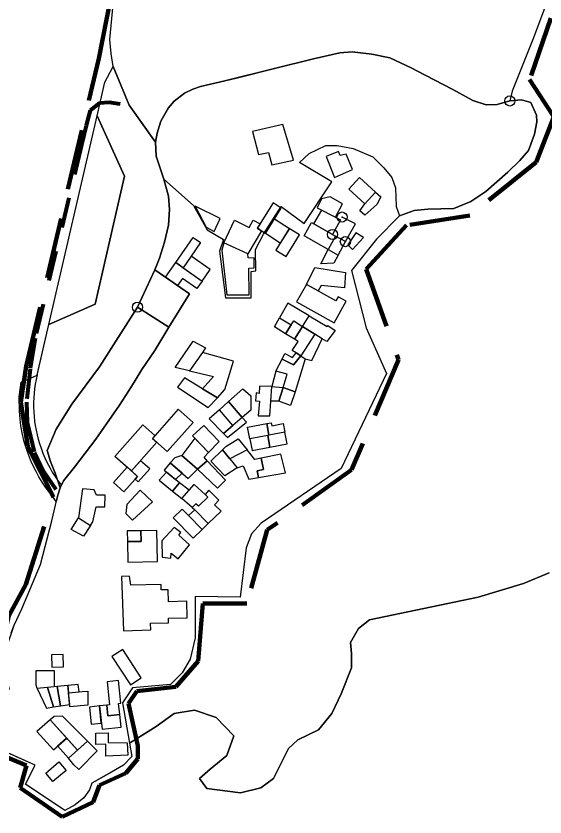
# Model space of a CAD drawing. Extents: x 645880 to 658994, y 884400 to 894744.
# Drawn here: x 654146.6 to 654408.2, y 890517.1 to 890913.2 of the extents above; entities that cross this region are included whole.
import ezdxf

# ---------------------------------------------------------------- set-up
doc = ezdxf.new("R2010")
doc.units = 0
doc.header["$LTSCALE"] = 10
doc.header["$PDMODE"] = 32
doc.header["$PDSIZE"] = 5
doc.linetypes.add('MEDIUM_DASHED', pattern=[4.5, 3, -1.5])
doc.linetypes.add('SHORT_DASHED', pattern=[2.7, 1.5, -1.2])
for name, color, linetype, lineweight in [('1', 7, 'Continuous', 25), ('12', 7, 'Continuous', 25), ('13', 7, 'Continuous', 25), ('15', 7, 'MEDIUM_DASHED', 100), ('16', 7, 'Continuous', 25), ('17', 7, 'Continuous', 25), ('41', 7, 'Continuous', 40), ('5', 7, 'Continuous', 25), ('9', 7, 'Continuous', 25)]:
    doc.layers.add(name, color=color, linetype=linetype, lineweight=lineweight)

msp = doc.modelspace()

# ---------------------------------------------------------------- linework, layer by layer
at = {"layer": '1'}
for p, q in [((654390.8, 890871.21), (654396.53, 890871.83)), ((654201.05, 890690.54), (654202.72, 890689.07)), ((654201.05, 890690.54), (654202.72, 890689.07))]:
    msp.add_line(p, q, dxfattribs=at)
for points in [[(654221.89, 890867.65), (654224.83, 890871.13), (654229.9, 890875.14), (654234.09, 890877.1), (654237.86, 890878.34), (654249.79, 890881.12), (654256.04, 890882.71), (654274.42, 890887.18), (654293.64, 890891.99), (654306.81, 890895.09), (654312.86, 890895.55), (654322.62, 890894.31), (654331.45, 890892.61), (654341.98, 890887.55), (654348.96, 890883.92), (654362.59, 890876.94), (654372.51, 890871.36)], [(654372.51, 890871.36), (654379.17, 890869.35), (654384.6, 890869.5), (654390.8, 890871.21)], [(654396.53, 890871.83), (654401.25, 890870.39), (654403.97, 890864.23)], [(654217.53, 890793.45), (654219.99, 890801.35), (654221.96, 890809.72), (654222.45, 890817.6), (654222.05, 890824.07), (654219.73, 890832.45), (654215.82, 890843.86), (654215.56, 890850.9), (654216.32, 890855.24), (654218.15, 890861.15), (654221.89, 890867.65)], [(654403.97, 890864.23), (654404.13, 890860.82), (654403.04, 890854.77), (654400.01, 890846.65)], [(654400.01, 890846.65), (654395.76, 890841.74), (654389.87, 890836.01), (654378.86, 890826.45)], [(654378.86, 890826.45), (654371.59, 890821.43), (654363.09, 890817.98)], [(654363.09, 890817.98), (654350.2, 890817.71), (654343.54, 890817.09), (654336.25, 890814.46), (654324.94, 890802.82), (654312.54, 890787.32), (654319.73, 890759), (654329.74, 890736.47), (654307.44, 890689.48), (654267.77, 890662.35)], [(654309.46, 890801.62), (654314.42, 890810.47), (654307.81, 890813.8)], [(654164.31, 890663.48), (654167.2, 890676.3), (654168.33, 890679.83), (654170.14, 890683.27), (654175.56, 890690.1), (654186.1, 890703.89), (654197.73, 890720.83), (654203.77, 890729.94), (654208.88, 890738.31), (654215.23, 890747.78), (654222.2, 890759.25), (654232.38, 890775.77), (654215.23, 890787.74), (654217.53, 890793.45)], [(654144.11, 890608.07), (654145.66, 890611.95), (654149.52, 890620.1), (654158.67, 890641.88), (654164.31, 890663.48)], [(654267.77, 890662.35), (654263.12, 890657.08), (654260.33, 890650.25), (654257.47, 890625.85), (654235.25, 890626.18), (654235.25, 890605.65)], [(654235.25, 890605.65), (654232.74, 890595.19), (654228.71, 890588.38), (654222.98, 890582.64), (654204.21, 890580.98), (654199.17, 890573.46), (654202.66, 890553.53), (654203.81, 890547.02)], [(654184.07, 890533.76), (654182.85, 890530.54), (654180.04, 890526.47), (654175.88, 890523.1), (654170.75, 890520.27), (654151.22, 890533.37), (654156.04, 890542.7), (654135.61, 890551.82), (654120.2, 890558.01), (654081.73, 890570.35), (654112.31, 890602.06), (654113.68, 890600.96), (654125.2, 890590.08), (654132.38, 890583.96)], [(654203.81, 890547.02), (654199.74, 890542.63), (654193.85, 890539.22), (654184.07, 890533.76)]]:
    msp.add_lwpolyline(points, dxfattribs=at)
for points in [[(654263.58, 890856.08), (654266.44, 890844.65), (654271.42, 890845.75), (654273.07, 890839.57), (654283.88, 890841.99), (654278.51, 890859.61)], [(654299.94, 890843.68), (654304.11, 890833.36), (654313, 890837.37), (654309.94, 890844.88), (654306.86, 890844.23), (654306, 890846.13)], [(654319.04, 890820.25), (654311.22, 890827.58), (654316.52, 890833.37), (654324.43, 890826.17)], [(654316.6, 890816.79), (654319.04, 890820.25), (654324.43, 890826.17), (654326.98, 890823.79), (654324.99, 890819.96), (654319.14, 890814.77)], [(654295.45, 890818.35), (654304.6, 890813.65), (654308.03, 890820.33), (654301.91, 890823.73), (654297.74, 890822.82)], [(654235.19, 890819.17), (654240.6, 890808.83), (654244.64, 890806.67), (654247.6, 890813.03)], [(654273.69, 890820.76), (654265.93, 890808.38), (654269.91, 890805.73), (654277.7, 890818.25)], [(654307.01, 890812.4), (654303.09, 890805.19), (654293.9, 890810.4), (654297.76, 890817.19)], [(654269.91, 890805.73), (654274.45, 890812.97), (654281.78, 890808.09), (654277.24, 890800.84)], [(654261.19, 890795.56), (654249.34, 890801.08), (654254.56, 890812.27), (654261.85, 890808.67), (654263.84, 890812.27), (654267.29, 890810.47), (654265.87, 890808.26), (654267.94, 890807.04)], [(654292.75, 890811.06), (654304.66, 890804.29), (654300.97, 890797.79), (654289.06, 890804.56)], [(654275.12, 890797.44), (654280.15, 890794.3), (654286.77, 890804.92), (654281.75, 890808.05)], [(654314.72, 890805.99), (654310.74, 890800.08), (654312.99, 890797.76), (654318.43, 890803.68)], [(654225.55, 890791.31), (654234.21, 890803.69), (654237.86, 890801.14), (654233.14, 890794.38), (654229.21, 890788.75)], [(654249.34, 890801.08), (654248.39, 890797.49), (654250.77, 890775.36), (654261.84, 890775.36), (654261.67, 890788.55), (654264.32, 890788.68), (654264.39, 890793.45), (654261.34, 890793.57), (654261.19, 890795.56)], [(654300.97, 890797.79), (654305.93, 890794.97), (654309.46, 890801.62), (654304.66, 890804.29)], [(654303.75, 890790.99), (654297.27, 890790.58), (654300.97, 890797.79), (654305.93, 890794.97)], [(654233.14, 890794.38), (654229.21, 890788.75), (654238.65, 890782.15), (654242.58, 890787.79)], [(654238.65, 890782.15), (654236.03, 890778.4), (654228.87, 890783.41), (654226.43, 890779.92), (654220.49, 890784.07), (654225.55, 890791.31)], [(654290.21, 890780.51), (654294.41, 890788.85), (654309.52, 890786.39), (654309.11, 890778.75), (654297.52, 890779.91), (654296.03, 890777.25)], [(654290.21, 890780.51), (654285.35, 890771.84), (654303.91, 890761.55), (654309.82, 890772.2), (654305.85, 890774.4), (654304.72, 890772.38)], [(654288.28, 890759.67), (654291.63, 890764.95), (654281.08, 890771.26), (654276.92, 890764.02), (654282.63, 890760.41), (654283.91, 890762.43)], [(654276.92, 890764.02), (654282.63, 890760.41), (654279.9, 890756.1), (654274.34, 890759.54)], [(654288.28, 890759.67), (654284.23, 890753.42), (654279.9, 890756.1), (654282.63, 890760.41), (654283.91, 890762.43)], [(654304.36, 890757.64), (654300.25, 890752.24), (654298, 890753.53), (654294.42, 890755.79), (654288.28, 890759.67), (654291.63, 890764.95), (654300.39, 890759.7), (654300.78, 890760.08)], [(654294.42, 890755.79), (654287.4, 890745.12), (654285.14, 890746.62), (654283.15, 890747.78), (654286.07, 890752.28), (654284.23, 890753.42), (654288.28, 890759.67)], [(654289.65, 890743.62), (654292.83, 890742.85), (654298, 890753.53), (654294.42, 890755.79), (654287.4, 890745.12)], [(654232.41, 890737.69), (654225.22, 890739.35), (654234.23, 890752.33), (654240.33, 890749.12), (654238.74, 890746.81)], [(654232.41, 890737.69), (654244.17, 890734.97), (654238.87, 890728.8), (654246.18, 890724.43), (654249.87, 890728.42), (654254.11, 890742.58), (654238.74, 890746.81)], [(654283.84, 890740.67), (654278.21, 890743.58), (654279.57, 890746.23), (654283.29, 890744.31), (654285.14, 890746.62), (654287.4, 890745.12)], [(654278.21, 890743.58), (654283.84, 890740.67), (654287.4, 890745.12), (654289.65, 890743.62), (654284.61, 890727.33), (654278.65, 890729.52), (654280.7, 890736.15), (654275.07, 890737.49)], [(654229.86, 890734.2), (654226.46, 890729.64), (654241.66, 890719.54), (654246.18, 890724.43), (654238.87, 890728.8)], [(654275.07, 890737.49), (654273.08, 890729.9), (654278.65, 890729.52), (654280.7, 890736.15)], [(654267, 890730.19), (654266.83, 890726.58), (654265.27, 890726.82), (654265.03, 890722.96), (654267, 890722.72), (654266.34, 890715.49), (654272.17, 890715.49), (654273.08, 890729.9)], [(654276.52, 890722.7), (654272.63, 890722.79), (654273.08, 890729.9), (654278.65, 890729.52)], [(654251.69, 890722.52), (654258.74, 890728.87), (654262.71, 890725.4), (654262.71, 890718.32), (654258.47, 890714.72)], [(654278.65, 890729.52), (654284.61, 890727.33), (654282.36, 890720.64), (654276.52, 890722.7)], [(654253.8, 890710.75), (654247.22, 890718.5), (654251.69, 890722.52), (654258.47, 890714.72)], [(654226.77, 890718.7), (654214.05, 890704.3), (654221.41, 890697.8), (654234.13, 890712.2)], [(654253.8, 890710.75), (654247.22, 890718.5), (654242.17, 890713.95), (654249.13, 890706.79)], [(654253.8, 890710.75), (654249.13, 890706.79), (654251.18, 890704.69), (654260.59, 890712.28), (654258.47, 890714.72)], [(654201.99, 890689.66), (654195.51, 890695.38), (654209.32, 890711.02), (654215.31, 890705.73), (654214.05, 890704.3), (654216.2, 890702.4), (654203.66, 890688.19)], [(654241.78, 890697.37), (654247.11, 890702.79), (654239.42, 890710.64), (654233.83, 890705.6)], [(654271.04, 890705.74), (654262.21, 890704.06), (654261.12, 890709.81), (654270.55, 890711.6), (654271.64, 890705.86)], [(654279.58, 890707.37), (654271.64, 890705.86), (654270.55, 890711.6), (654272.81, 890712.03), (654273.09, 890710.56), (654278.76, 890711.65)], [(654279.58, 890707.37), (654271.64, 890705.86), (654271.04, 890705.74), (654272.14, 890700.01), (654280.68, 890701.65)], [(654228.61, 890695.92), (654236.35, 890689.12), (654241.12, 890693.24), (654239.66, 890695.05), (654241.78, 890697.37), (654235.03, 890704.48)], [(654248.69, 890698.7), (654250.35, 890700.37), (654256.44, 890704.1), (654260.87, 890698.62), (654252.26, 890694.25)], [(654271.04, 890705.74), (654262.21, 890704.06), (654263.31, 890698.31), (654272.14, 890700.01)], [(654248.69, 890698.7), (654252.26, 890694.25), (654255.99, 890689.78), (654249.89, 890685.78), (654243, 890692.98)], [(654252.26, 890694.25), (654255.99, 890689.78), (654258.87, 890690.77), (654261.75, 890684.17), (654266.55, 890684.98), (654265.88, 890688.29), (654268.97, 890688.91), (654267.84, 890694.57), (654264.66, 890693.94), (654260.87, 890698.62)], [(654222.86, 890692.24), (654231.72, 890684.44), (654236.35, 890689.12), (654228.61, 890695.92), (654225.09, 890694.66)], [(654267.84, 890694.57), (654268.97, 890688.91), (654265.88, 890688.29), (654266.55, 890684.98), (654279.9, 890687.25), (654277.52, 890696.51)], [(654203.69, 890688.22), (654206.72, 890685.54), (654205.48, 890684.14), (654207.01, 890682.79), (654212.69, 890689.22), (654208.13, 890693.25)], [(654225.49, 890683.92), (654228.69, 890687.11), (654222.86, 890692.24), (654219.85, 890688.64)], [(654241.12, 890693.24), (654236.35, 890689.12), (654246.15, 890679.74), (654250.26, 890683.59)], [(654201.54, 890690.11), (654194.77, 890682.43), (654199.95, 890677.87), (654205.48, 890684.14), (654206.72, 890685.54), (654203.21, 890688.64)], [(654227.4, 890682.31), (654221.01, 890687.69), (654217.33, 890683.68), (654223.96, 890678.26)], [(654227.4, 890682.31), (654223.96, 890678.26), (654228.61, 890674.66), (654232.14, 890678.63)], [(654227.4, 890682.31), (654223.96, 890678.26), (654228.61, 890674.66), (654232.14, 890678.63)], [(654183.38, 890661.18), (654184.55, 890662.97), (654186.27, 890670.42), (654190.52, 890670.42), (654190.65, 890676.21), (654186.36, 890676.27), (654185.22, 890678.94), (654179.38, 890679.43), (654177.53, 890665.02)], [(654200.81, 890667.1), (654204.19, 890663.84), (654214.12, 890672.94), (654208.04, 890678.68), (654201.35, 890671.59)], [(654200.81, 890667.1), (654204.19, 890663.84), (654214.12, 890672.94), (654208.04, 890678.68), (654201.35, 890671.59)], [(654232.14, 890678.63), (654234.66, 890681.46), (654240.1, 890676.57), (654241.37, 890675.23), (654236.79, 890670.79), (654235.5, 890671.95), (654233.74, 890670.17), (654228.61, 890674.66), (654234.66, 890681.46)], [(654241.37, 890675.23), (654236.79, 890670.79), (654235.5, 890671.95), (654233.74, 890670.17), (654235.01, 890669.06), (654241.69, 890662.15), (654248.06, 890668.31), (654244.74, 890671.43), (654246.86, 890673.74), (654241.95, 890678.63), (654240.1, 890676.57)], [(654231.95, 890666.1), (654228.82, 890669.33), (654224.37, 890665.01), (654234.19, 890654.89), (654238.64, 890659.21)], [(654235.01, 890669.06), (654231.95, 890666.1), (654238.63, 890659.2), (654241.69, 890662.17)], [(654177.53, 890665.02), (654183.38, 890661.18), (654179.88, 890655.88), (654173.92, 890659.22)], [(654201.62, 890658.54), (654201.68, 890653.26), (654208.4, 890653.34), (654208.34, 890658.62)], [(654208.34, 890658.62), (654208.4, 890653.34), (654201.68, 890653.26), (654201.8, 890643.18), (654216.47, 890643.35), (654216.29, 890658.71)], [(654224.76, 890660.27), (654218.73, 890653.71), (654218.82, 890645.61), (654223.11, 890645.03), (654223.37, 890647.54), (654226.69, 890644.71), (654232.39, 890651.71), (654227.15, 890656.47), (654228.15, 890657.69)], [(654198.82, 890636.05), (654199.69, 890609.21), (654213.23, 890609.56), (654213.15, 890612.89), (654222.05, 890613.12), (654221.99, 890615.36), (654231.24, 890615.61), (654231.02, 890623.8), (654221.98, 890623.56), (654221.82, 890629.46), (654218.44, 890629.37), (654218.37, 890632.08), (654203.28, 890631.69), (654202.71, 890636.12)], [(654194, 890596.37), (654203.14, 890582.35), (654208.54, 890585.87), (654199.4, 890599.89)], [(654164.12, 890597.23), (654164.25, 890591.19), (654170.09, 890591.32), (654169.96, 890597.36)], [(654165.41, 890581.47), (654157.04, 890580.6), (654156.53, 890582.33), (654156.53, 890589.6), (654165.41, 890589.47)], [(654191.59, 890583.86), (654192.87, 890572.47), (654191.46, 890572.4), (654192.04, 890567.09), (654197.84, 890567.72), (654197.24, 890573.17), (654198.48, 890573.31), (654197.22, 890584.49)], [(654162.19, 890581.13), (654157.04, 890580.6), (654161.7, 890570.96), (654165.14, 890571.47)], [(654162.19, 890581.13), (654165.14, 890571.47), (654168.59, 890571.97), (654166.99, 890581.63)], [(654166.99, 890581.63), (654168.59, 890571.97), (654173.12, 890572.63), (654172.19, 890582.17)], [(654172.19, 890582.17), (654172.56, 890578.4), (654177.8, 890578.92), (654177.29, 890582.6)], [(654172.56, 890578.4), (654179.33, 890579.06), (654182.11, 890579.25), (654182.07, 890572.29), (654173.23, 890571.47)], [(654187.83, 890572), (654182.86, 890571.46), (654183.8, 890562.9), (654188.77, 890563.44)], [(654191.46, 890572.4), (654187.84, 890572), (654189.11, 890560.42), (654198.53, 890561.45), (654197.84, 890567.72), (654192.04, 890567.09)], [(654163.44, 890565.2), (654156.93, 890559.33), (654165.12, 890550.24), (654171.63, 890556.11)], [(654163.44, 890565.2), (654176.99, 890550.16), (654181.91, 890554.59), (654169.57, 890566.94), (654165.46, 890566.81)], [(654167.13, 890552.22), (654172.57, 890546.18), (654176.99, 890550.16), (654171.55, 890556.2)], [(654185.97, 890558.54), (654192.12, 890558.7), (654192.17, 890553.9), (654201.6, 890553.7), (654201.87, 890547.64), (654191.05, 890547.23), (654190.92, 890553.02), (654186.11, 890552.92)], [(654175.13, 890542.84), (654172.57, 890546.18), (654181.91, 890554.59), (654186.67, 890549.83), (654177.64, 890540.56)], [(654161.24, 890538.82), (654167.74, 890544.32), (654171.33, 890540.07), (654164.83, 890534.57)]]:
    msp.add_lwpolyline(points, close=True, dxfattribs=at)
for p in [(654390.8, 890871.21), (654307.81, 890813.8), (654303.09, 890805.19), (654309.46, 890801.62)]:
    msp.add_point(p, dxfattribs=at)
at = {"layer": '12'}
msp.add_lwpolyline([(654200.29, 890834.06), (654185.64, 890770.71), (654162.78, 890760.6), (654186.67, 890863.9)], close=True, dxfattribs=at)
for points in [[(654174.12, 890721.2), (654187.93, 890739.66), (654187.93, 890739.66), (654206.67, 890769.2), (654222.2, 890759.25), (654215.23, 890747.78), (654208.88, 890738.31), (654203.77, 890729.94), (654197.73, 890720.83), (654186.1, 890703.89), (654175.56, 890690.1), (654170.14, 890683.27)], [(654161.91, 890698.32), (654166.37, 890708.81), (654174.12, 890721.2)], [(654170.14, 890683.27), (654168.33, 890679.83), (654165.98, 890687.05), (654163.56, 890692.82), (654161.91, 890698.32)]]:
    msp.add_lwpolyline(points, dxfattribs=at)
at = {"layer": '13'}
for p, q in [((654206.67, 890769.2), (654187.93, 890739.66)), ((654149.25, 890732.12), (654149.18, 890732.18)), ((654166.48, 890673.11), (654162.81, 890678.06))]:
    msp.add_line(p, q, dxfattribs=at)
for points in [[(654216.32, 890855.24), (654215.56, 890850.9), (654202.59, 890869.12), (654194.7, 890888.26), (654193.71, 890894.64), (654193.05, 890901.65), (654194.7, 890918.88), (654197.32, 890939.8), (654199.62, 890942.98), (654204.23, 890951.92), (654223.32, 890949.41), (654224.86, 890955.4), (654231.03, 890959.39), (654240.29, 890967.87), (654245.95, 890975.36), (654293.14, 890975.36), (654293.28, 891007.67)], [(654420.24, 890950.06), (654402.15, 890901.58), (654391.96, 890876.06), (654390.8, 890871.21), (654384.6, 890869.5), (654379.17, 890869.35), (654372.51, 890871.36), (654362.59, 890876.94), (654348.96, 890883.92), (654341.98, 890887.55), (654331.45, 890892.61), (654322.62, 890894.31), (654312.86, 890895.55), (654306.81, 890895.09), (654293.64, 890891.99), (654274.42, 890887.18), (654249.79, 890881.12), (654237.86, 890878.34), (654234.09, 890877.1), (654229.9, 890875.14), (654224.83, 890871.13), (654221.89, 890867.65), (654218.15, 890861.15), (654216.32, 890855.24)], [(654149.8, 890706.22), (654149.01, 890710.55), (654148.61, 890713.8), (654148.36, 890717.91), (654148.2, 890724.91), (654149.18, 890732.18), (654149.25, 890732.12), (654157.04, 890735.62), (654162.78, 890760.6), (654185.64, 890770.71), (654200.29, 890834.06), (654186.67, 890863.9), (654190.49, 890880.45), (654194.7, 890888.26), (654202.59, 890869.12), (654215.56, 890850.9), (654215.82, 890843.86), (654219.73, 890832.45), (654222.05, 890824.07)], [(654222.05, 890824.07), (654222.45, 890817.6), (654221.96, 890809.72), (654219.99, 890801.35), (654217.53, 890793.45), (654215.23, 890787.74), (654206.67, 890769.2)], [(654187.93, 890739.66), (654174.12, 890721.2), (654166.37, 890708.81), (654161.91, 890698.32), (654163.56, 890692.82), (654165.98, 890687.05), (654168.33, 890679.83)], [(654151.71, 890699.2), (654150.67, 890702.59), (654149.8, 890706.22)], [(654154.27, 890692.33), (654152.67, 890696.35), (654151.71, 890699.2)], [(654158.68, 890684.06), (654157.94, 890685.29), (654156.49, 890687.87), (654154.27, 890692.33)], [(654162.81, 890678.06), (654161.2, 890680.27), (654159.59, 890682.63), (654158.68, 890684.06)], [(654168.33, 890679.83), (654167.2, 890676.3), (654166.48, 890673.11)]]:
    msp.add_lwpolyline(points, dxfattribs=at)
msp.add_point((654206.67, 890769.2), dxfattribs=at)
at = {"layer": '15'}
for points in [[(654440.63, 890997.22), (654400.59, 890881.84), (654412.61, 890863.41), (654403.8, 890840.97), (654370.96, 890814.53), (654339.73, 890809.72), (654319.71, 890788.08), (654335.73, 890743.21), (654312.5, 890688.72), (654270.86, 890659.08), (654260.73, 890622.62), (654238.97, 890622.62), (654236.72, 890594.06), (654225.56, 890581.5), (654206.31, 890579.27), (654202.13, 890573.13), (654206.87, 890552.24), (654206.87, 890545.76), (654200.85, 890538.82), (654187.9, 890532.8), (654184.66, 890524.47), (654169.4, 890517.07), (654148.58, 890531.41), (654151.82, 890542.52)], [(654151.82, 890542.52), (654120.09, 890555.69), (654076.98, 890570.23), (654112.59, 890606.79), (654131.8, 890589.45), (654137.89, 890585.23), (654138.82, 890599.29), (654143.04, 890616.63), (654151.47, 890632.1), (654165.04, 890675.18), (654152.49, 890700.29), (654148.99, 890722.18), (654151.55, 890740.01), (654187.59, 890892.26), (654198.8, 890949.95)]]:
    msp.add_lwpolyline(points, dxfattribs=at)
at = {"layer": '16'}
for points in [[(654157.03, 890735.67), (654162.78, 890760.6), (654186.67, 890863.9), (654190.49, 890880.45), (654194.7, 890888.26), (654193.71, 890894.64), (654193.05, 890901.65), (654194.7, 890918.88), (654197.32, 890939.8), (654199.62, 890942.98), (654204.23, 890951.92), (654191.63, 890959.55), (654164.07, 890949.87), (654153.98, 890978.35), (654177.43, 890985.94), (654185.16, 890982.22), (654173.32, 891002.95)], [(654164.31, 890663.48), (654167.2, 890676.3), (654168.33, 890679.83), (654169.02, 890681.13)], [(654143.33, 890580.16), (654142.26, 890585.06), (654141.64, 890592.1), (654142.09, 890601.25), (654145.66, 890611.95), (654149.52, 890620.1), (654158.67, 890641.88), (654164.31, 890663.48)], [(654410.31, 890637.9), (654397.53, 890632.61), (654375.21, 890625.74), (654321.41, 890614.57), (654315.97, 890610.28), (654311.97, 890603.41), (654312.54, 890597.97), (654312.54, 890590.81), (654307.39, 890577.92), (654302.81, 890568.19), (654296.23, 890560.17), (654285.92, 890555.3), (654281.34, 890551.01), (654277.62, 890543.28), (654273.9, 890536.12), (654267.61, 890531.54), (654257.59, 890529.07), (654241, 890531.15), (654237.37, 890536.16), (654242.56, 890540.66), (654250.85, 890547.4), (654254.31, 890557.26), (654245.49, 890566.25), (654234.78, 890569.88), (654224.76, 890568.32), (654215.81, 890561.89), (654202.66, 890553.53), (654203.81, 890547.02)], [(654180.04, 890526.47), (654175.88, 890523.1), (654170.75, 890520.27), (654151.22, 890533.37), (654156.04, 890542.7), (654137.26, 890551.08), (654126.37, 890519.34), (654097.54, 890530.53), (654101.74, 890543.49), (654106.73, 890553.93), (654111.21, 890560.89), (654081.73, 890570.35), (654112.31, 890602.06), (654113.68, 890600.96)], [(654203.81, 890547.02), (654199.74, 890542.63), (654184.07, 890533.76)], [(654184.07, 890533.76), (654182.85, 890530.54), (654180.04, 890526.47)]]:
    msp.add_lwpolyline(points, dxfattribs=at)
for centre, radius, start, end in [((654218.25, 890720.83), 63, 166.3715, 199.754), ((654218.27, 890719.99), 62.73, 199.0264, 218.2702)]:
    msp.add_arc(centre, radius, start, end, dxfattribs=at)
at = {"layer": '17'}
msp.add_lwpolyline([(654420.24, 890950.06), (654402.15, 890901.58), (654391.96, 890876.06), (654390.8, 890871.21), (654396.53, 890871.83), (654401.25, 890870.39), (654403.97, 890864.23), (654404.13, 890860.82), (654403.04, 890854.77), (654400.01, 890846.65), (654395.76, 890841.74), (654389.87, 890836.01), (654378.86, 890826.45), (654371.59, 890821.43), (654363.09, 890817.98), (654350.2, 890817.71), (654343.54, 890817.09), (654336.25, 890814.46), (654324.94, 890802.82), (654312.54, 890787.32), (654319.73, 890759), (654329.74, 890736.47), (654307.44, 890689.48), (654267.77, 890662.35), (654263.12, 890657.08), (654260.33, 890650.25), (654257.47, 890625.85), (654246.36, 890626.01), (654235.25, 890626.18), (654235.25, 890615.91), (654235.25, 890605.65), (654232.74, 890595.19), (654228.71, 890588.38), (654222.98, 890582.64), (654204.21, 890580.98), (654199.17, 890573.46), (654202.66, 890553.53), (654215.81, 890561.89), (654224.76, 890568.32), (654234.78, 890569.88), (654245.49, 890566.25), (654254.31, 890557.26), (654250.85, 890547.4), (654242.56, 890540.66), (654237.37, 890536.16), (654241, 890531.15), (654257.59, 890529.07), (654267.61, 890531.54), (654273.9, 890536.12), (654277.62, 890543.28), (654281.34, 890551.01), (654285.92, 890555.3), (654296.23, 890560.17), (654302.81, 890568.19), (654307.39, 890577.92), (654312.54, 890590.81), (654312.54, 890597.97), (654311.97, 890603.41), (654315.97, 890610.28), (654321.41, 890614.57), (654375.21, 890625.74), (654397.53, 890632.61), (654410.31, 890637.9)], dxfattribs=at)
at = {"layer": '41', "linetype": 'SHORT_DASHED', "lineweight": 80}
msp.add_lwpolyline([(654198.01, 890869.68), (654192.71, 890870.37), (654187.88, 890870.06), (654183.27, 890866.45), (654181.31, 890859.15), (654178.99, 890849.47), (654155.98, 890753.94), (654153.54, 890738.72), (654151.72, 890722.29), (654152.02, 890712.24), (654155.67, 890697.33), (654160.24, 890687.89), (654166.32, 890679.06)], dxfattribs=at)
at = {"layer": '5'}
msp.add_lwpolyline([(654219.73, 890832.45), (654234.37, 890819.46), (654241.06, 890807.5), (654249.19, 890802.72), (654247.28, 890796.98), (654250.15, 890773.77), (654262.82, 890773.77), (654262.82, 890786.93), (654265.21, 890787.17), (654264.97, 890797.69), (654269.04, 890805.35), (654277.64, 890818.98), (654289.12, 890810.61), (654302.74, 890831.18), (654286.73, 890840.75), (654291.51, 890845.3), (654299.88, 890849.13), (654305.37, 890849.13), (654313.26, 890847.69), (654323.07, 890843.62), (654328.57, 890838.13), (654332.39, 890833.34), (654334.31, 890828.32), (654334.55, 890818.99), (654336.25, 890814.46), (654343.54, 890817.09), (654350.2, 890817.7), (654363.09, 890817.98), (654371.59, 890821.43), (654378.86, 890826.45), (654389.87, 890836.01), (654395.76, 890841.74), (654400.01, 890846.64), (654403.04, 890854.77), (654404.13, 890860.82), (654403.97, 890864.23), (654401.25, 890870.39), (654396.53, 890871.83), (654390.8, 890871.2), (654384.6, 890869.5), (654379.17, 890869.35), (654372.51, 890871.36), (654362.59, 890876.94), (654348.96, 890883.92), (654341.98, 890887.55), (654331.45, 890892.61), (654322.62, 890894.31), (654312.86, 890895.55), (654306.81, 890895.09), (654293.64, 890891.99), (654274.42, 890887.18), (654249.79, 890881.12), (654237.86, 890878.34), (654234.09, 890877.1), (654229.9, 890875.14), (654224.83, 890871.13), (654221.89, 890867.65), (654219.48, 890863.73), (654218.15, 890861.15), (654216.32, 890855.24), (654215.56, 890850.9), (654215.82, 890843.86), (654215.82, 890843.86)], close=True, dxfattribs=at)
at = {"layer": '9'}
msp.add_lwpolyline([(654215.23, 890787.74), (654232.38, 890775.77), (654222.2, 890759.25), (654206.67, 890769.2)], close=True, dxfattribs=at)

doc.saveas('drawing.dxf')
